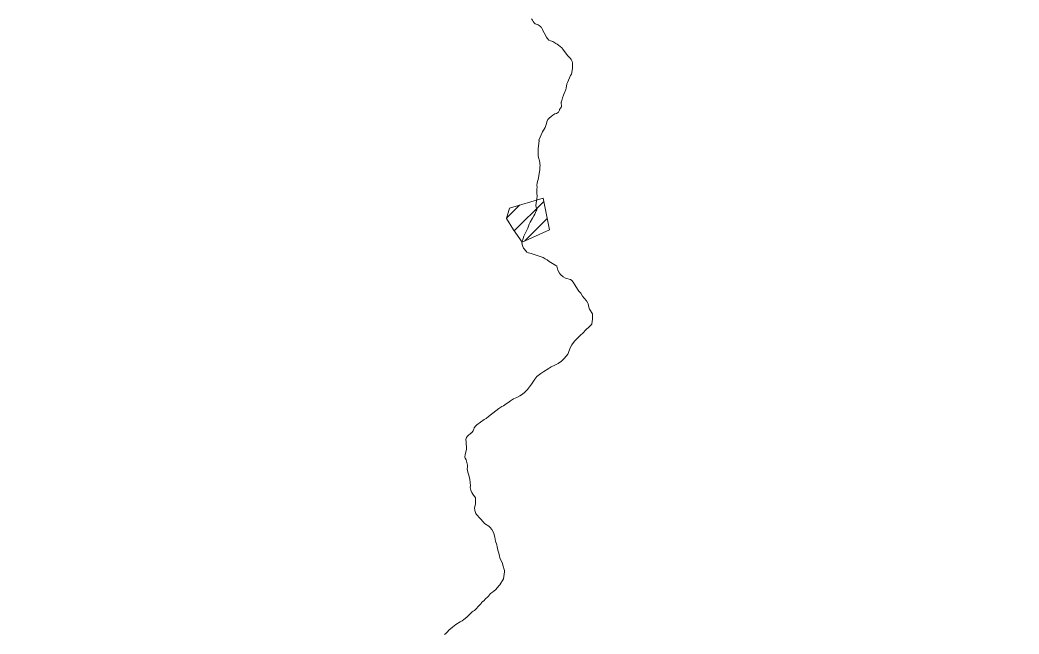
# Model space of a CAD drawing. Extents: x -1643653 to 4543381, y 1624270 to 13878484.
# Drawn here: x 592799 to 595557, y 8917295 to 8918990 of the extents above; entities that cross this region are included whole.
import ezdxf

# ---------------------------------------------------------------- set-up
doc = ezdxf.new("R2010")
doc.units = 0
doc.header["$LTSCALE"] = 160
doc.layers.add('6', color=7, linetype='Continuous', lineweight=13)
doc.layers.add('60', color=7, linetype='Continuous', lineweight=13)

msp = doc.modelspace()

# ---------------------------------------------------------------- linework, layer by layer
at = {"layer": '6'}
for p, q in [((594142, 8918443.1), (594177.6, 8918478.7)), ((594163.5, 8918408.1), (594244.8, 8918489.3)), ((594192.4, 8918380.4), (594254.3, 8918442.2))]:
    msp.add_line(p, q, dxfattribs=at)
for points in [[(594211, 8918993.2), (594213.8, 8918990.1), (594215.9, 8918986), (594218.1, 8918982.6), (594220.8, 8918980), (594229.2, 8918976.9), (594232.7, 8918974.8), (594237.1, 8918971.2), (594237.6, 8918969.7), (594238.5, 8918969.2), (594241.7, 8918964.5), (594242.7, 8918961.5), (594245.7, 8918955.2), (594252.2, 8918942.7), (594253.9, 8918939.9), (594258.7, 8918934.5), (594263.2, 8918932.8), (594267.2, 8918931.8), (594270.4, 8918930.5), (594278.7, 8918925.5), (594282.4, 8918923.7), (594285.8, 8918920.4), (594294.4, 8918913.4), (594297.9, 8918909.5), (594310.8, 8918892.4), (594318.5, 8918884.1)], [(594318.5, 8918884.1), (594320.6, 8918880.8), (594323.3, 8918875.6), (594324.2, 8918871.7), (594324.4, 8918867.9), (594324.2, 8918856.3), (594321.1, 8918841.2), (594318.7, 8918836.7), (594310.1, 8918817.8), (594309, 8918813.9), (594307.1, 8918802.5), (594306.1, 8918798.8), (594301.1, 8918787), (594299.1, 8918782.9), (594296.6, 8918775.6), (594295.7, 8918771.5), (594293.6, 8918764.6), (594293.4, 8918763.3), (594293.7, 8918750.3), (594288.3, 8918743.2), (594288.3, 8918741), (594285.3, 8918736.3), (594280.2, 8918732.5), (594275.5, 8918730.9), (594270.3, 8918727.7), (594265, 8918724), (594260, 8918719.7), (594256.3, 8918715.8), (594253.8, 8918709.3), (594252.3, 8918704.3), (594251, 8918698.8), (594248.9, 8918693.8), (594241.2, 8918682), (594231.1, 8918658.5), (594231.2, 8918658.1), (594232, 8918657.3), (594229.8, 8918634.4)], [(594229.8, 8918634.4), (594229.4, 8918626.8), (594229.4, 8918618.7), (594229.9, 8918614.3), (594234.2, 8918597.5), (594234.5, 8918593), (594235.3, 8918588.7), (594234.5, 8918584.1), (594234.2, 8918576.6), (594229.4, 8918550.1), (594227.7, 8918544.2), (594226.7, 8918539.7), (594226, 8918534.1), (594226, 8918534.1), (594226.3, 8918528.8), (594225.8, 8918523.7), (594225.5, 8918518.7), (594226.2, 8918513), (594226.4, 8918503.1), (594225.9, 8918497.8), (594222.9, 8918478.5), (594225.7, 8918466.4), (594224.2, 8918463.6), (594220.6, 8918454.3), (594217.9, 8918449.3), (594213.5, 8918443), (594207, 8918432.6), (594204.3, 8918426.8), (594202.6, 8918420.8), (594200.6, 8918415.2), (594195.5, 8918404.1), (594190.1, 8918393.3), (594187.9, 8918387.5), (594184.7, 8918376.6), (594184.9, 8918370.8), (594187, 8918364.9), (594189.1, 8918360.3), (594190.8, 8918358.7), (594197.9, 8918349.7), (594203, 8918347.3), (594209.9, 8918345.4), (594215.5, 8918343.5), (594221, 8918342.3), (594227, 8918339.7), (594243.4, 8918334.2), (594249, 8918331.2), (594254.3, 8918327.9), (594259.7, 8918323.2), (594278.4, 8918312.6), (594280.9, 8918310.6), (594282.4, 8918307), (594284.2, 8918299.2), (594288, 8918291.6), (594291.1, 8918287.7), (594298.5, 8918281.2), (594305.1, 8918277.9), (594318.7, 8918273.9), (594322.3, 8918270.7), (594326, 8918266.5), (594330.9, 8918259.4), (594338.1, 8918247.6), (594342.2, 8918241.9), (594347, 8918235.8), (594352.2, 8918228.3), (594356.9, 8918222.7)], [(594356.9, 8918222.7), (594362.6, 8918215.2), (594366.3, 8918208.8), (594367.2, 8918206.5), (594369.2, 8918197.1), (594371.3, 8918192), (594379.1, 8918179), (594379.3, 8918164), (594378.1, 8918151.2), (594377.6, 8918150.3), (594374.2, 8918147.3), (594370.9, 8918143.8), (594360.6, 8918133.9), (594353.5, 8918126.4), (594345.8, 8918119.7), (594335.9, 8918110.5), (594329.6, 8918103.7), (594322.5, 8918093.3), (594319.2, 8918087.2), (594311.5, 8918068), (594308.1, 8918063.2), (594300.7, 8918054.8), (594292.7, 8918047.9), (594288.6, 8918044.7), (594284.7, 8918042.2), (594275.5, 8918037.2), (594265.8, 8918032.8), (594257.1, 8918027.6), (594244.9, 8918019.5), (594236.9, 8918014.4), (594226.2, 8918005.8), (594220, 8917998.6), (594210.8, 8917984.6), (594199.9, 8917970.5), (594190.8, 8917960.6), (594187.2, 8917958), (594183.4, 8917955.8)], [(594183.4, 8917955.8), (594179, 8917952.7), (594170.7, 8917948.4), (594165.8, 8917946.4), (594161.4, 8917944.2), (594153.3, 8917939.3), (594149.1, 8917936.1), (594145.3, 8917933.7), (594141.4, 8917930.6), (594133.6, 8917925.1), (594129.4, 8917922.8), (594120.9, 8917917.5), (594112.6, 8917911.6), (594092.7, 8917895.3), (594092.7, 8917895.3), (594085.5, 8917890.2), (594080.6, 8917887.2), (594060.4, 8917872.8), (594056.9, 8917869.3), (594053.1, 8917864.7), (594051.8, 8917860.8), (594049.8, 8917856.4), (594046.6, 8917851.8), (594044.8, 8917849.8), (594043.5, 8917849.5), (594041.5, 8917847.4), (594037.2, 8917844.1), (594034.4, 8917841.3), (594032, 8917837.6), (594029.7, 8917831.9), (594029.7, 8917830.6), (594030.3, 8917827.2), (594030.6, 8917818.2), (594031.4, 8917813.3), (594031.2, 8917804.4), (594027.6, 8917790.3), (594027.1, 8917783.8), (594028.2, 8917780.5), (594030.8, 8917775.8), (594034.7, 8917761.2), (594034.8, 8917756.1), (594033.8, 8917751.4), (594034.2, 8917746.7), (594035, 8917742), (594036.9, 8917736.7), (594040.4, 8917723), (594041.9, 8917713.4), (594042.5, 8917704.3), (594042.1, 8917699.4), (594043.7, 8917692.4), (594046.8, 8917685.8), (594048.8, 8917680.8), (594056.4, 8917670.7), (594056.8, 8917657.1), (594056.3, 8917653.6), (594054.1, 8917643.9), (594054.4, 8917636.5), (594057.6, 8917628.1), (594059.6, 8917625.2), (594069.2, 8917613.9), (594078.3, 8917603.7), (594081.6, 8917600.5), (594093.3, 8917592.7), (594097.4, 8917588.8), (594101.6, 8917584)], [(594101.6, 8917584), (594105.5, 8917577), (594107.4, 8917572.3), (594109.8, 8917562.8), (594111.5, 8917551.9), (594115.2, 8917541.6), (594116, 8917536.1), (594118.5, 8917526.4), (594120.4, 8917521.1), (594122.4, 8917510.8), (594124.1, 8917505.5), (594130.7, 8917489.7), (594132.2, 8917485.1), (594136.2, 8917470.1), (594136.4, 8917466.5), (594133.8, 8917447.3), (594123.8, 8917430.6), (594121.9, 8917428.8), (594111.8, 8917416.9), (594108, 8917414.7), (594103.1, 8917410.6), (594098.2, 8917407.2), (594092.5, 8917400), (594082.3, 8917390.2), (594081.2, 8917388.3), (594080.2, 8917387.9), (594073.3, 8917381.9), (594071.7, 8917379.7), (594065.5, 8917373), (594057.6, 8917363.5), (594053.4, 8917359.7), (594050.1, 8917358.1), (594047.2, 8917356.1), (594032.8, 8917341.7), (594024.6, 8917335.2), (594019.5, 8917331.6), (594013.8, 8917328.6)], [(594013.8, 8917328.6), (594002.2, 8917321.7), (593997.8, 8917317.7), (593992.7, 8917313.9), (593983, 8917305.5), (593978.9, 8917301.4), (593974.3, 8917296.2), (593970.9, 8917293.4)]]:
    msp.add_lwpolyline(points, dxfattribs=at)
msp.add_lwpolyline([(594150.3, 8918470.4), (594242.9, 8918498.5), (594260.6, 8918411), (594185.6, 8918377.3), (594161.2, 8918411.3), (594141.8, 8918442.5)], close=True, dxfattribs=at)
at = {"layer": '60', "lineweight": 25}
msp.add_spline([(814781, 9009175.5), (814787.2, 9009173.4), (814796.9, 9009173.4), (814799.4, 9009172.4), (814805.1, 9009174.5), (814805.6, 9009176.5), (814811.7, 9009179.5), (814811.7, 9009179.5), (814801.5, 9009181), (814790.7, 9009181.5), (814784.1, 9009183.1), (814777.4, 9009185.1), (814778.4, 9009175.5)], degree=3, dxfattribs=at)

doc.saveas('drawing.dxf')
